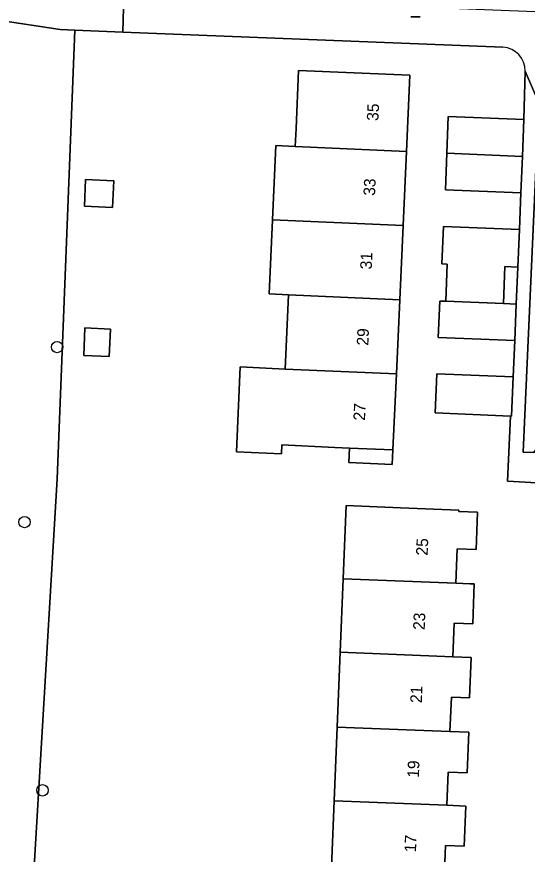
# Model space of a CAD drawing. Extents: x 160732 to 162107, y 387428 to 388479.
# Drawn here: x 161061 to 161104.9, y 387617.3 to 387689.3 of the extents above; entities that cross this region are included whole.
import ezdxf

# ---------------------------------------------------------------- set-up
doc = ezdxf.new("R2010")
doc.units = 0
for name, color, linetype in [('IMGEO_Boom', 7, 'Continuous'), ('IMGEO_Erf', 7, 'Continuous'), ('IMGEO_Lichtmast', 7, 'Continuous'), ('IMGEO_Loofbos', 7, 'Continuous'), ('IMGEO_Pand', 7, 'Continuous'), ('IMGEO_Pand_nummerreeks', 7, 'Continuous'), ('IMGEO_Voetpad_gesloten', 7, 'Continuous'), ('IMGEO_Voetpad_open', 7, 'Continuous')]:
    doc.layers.add(name, color=color, linetype=linetype)

msp = doc.modelspace()

# ---------------------------------------------------------------- linework, layer by layer
at = {"layer": 'IMGEO_Boom'}
for centre in [(161064.489, 387660.932), (161061.691, 387645.887), (161063.23, 387622.821)]:
    msp.add_circle(centre, 0.489, dxfattribs=at)
at = {"layer": 'IMGEO_Erf'}
for points in [[(161102.832, 387686.71), (161070.141, 387688.01), (161066.023, 387688.174), (161064.492, 387649.589), (161061.574, 387600.31), (161066.224, 387600.035), (161108.253, 387598.404), (161108.423, 387604.079), (161105.882, 387604.155), (161106.27, 387612.581), (161106.397, 387617.694), (161106.509, 387620.322), (161106.791, 387626.936), (161107.652, 387647.083)], [(161098.044, 387668.057), (161097.58, 387668.077), (161097.717, 387671.302), (161104.242, 387671.026), (161104.377, 387674.199), (161097.878, 387674.455), (161098.002, 387677.6), (161098.125, 387680.744), (161104.624, 387680.488), (161104.74, 387684.657)], [(161105.739, 387649.265), (161103.227, 387649.406), (161103.478, 387654.999), (161096.992, 387655.271), (161097.133, 387658.641), (161103.703, 387658.365), (161103.85, 387661.493), (161097.271, 387661.76), (161097.397, 387664.884), (161097.915, 387664.863), (161098.044, 387668.057)], [(161088.059, 387615.506), (161088.32, 387621.923), (161088.578, 387628.259), (161088.84, 387634.689), (161089.097, 387641.013), (161089.353, 387647.31), (161094.034, 387647.119), (161099.029, 387646.916), (161099.023, 387646.79), (161100.643, 387646.724), (161100.513, 387643.521), (161098.892, 387643.587), (161098.772, 387640.631), (161099.996, 387640.581), (161100.367, 387640.566), (161100.227, 387637.143), (161098.636, 387637.207), (161098.517, 387634.306), (161100.097, 387634.239), (161099.957, 387630.776), (161098.397, 387630.84), (161098.276, 387627.875), (161099.882, 387627.81), (161099.74, 387624.327), (161098.123, 387624.393), (161098.006, 387621.54), (161099.641, 387621.472), (161099.5, 387618.01), (161097.898, 387618.075), (161097.778, 387615.121)]]:
    msp.add_lwpolyline(points, dxfattribs=at)
for points in [[(161093.951, 387664.997), (161093.665, 387658.615), (161093.373, 387652.085), (161093.317, 387650.837), (161089.577, 387651.004), (161089.633, 387652.252), (161088.378, 387652.308), (161083.821, 387652.512), (161083.787, 387651.757), (161079.912, 387651.931), (161080.239, 387659.217), (161084.113, 387659.043), (161084.399, 387665.424), (161082.722, 387665.499), (161083.009, 387671.88), (161083.296, 387678.26), (161084.97, 387678.185), (161085.039, 387679.726), (161085.262, 387684.721), (161094.815, 387684.294), (161094.522, 387677.756), (161094.237, 387671.378)], [(161069.258, 387672.929), (161066.837, 387673.037), (161066.94, 387675.338), (161069.361, 387675.23)], [(161104.105, 387667.801), (161102.997, 387667.848), (161102.867, 387664.662), (161103.976, 387664.617)], [(161068.969, 387660.117), (161066.774, 387660.215), (161066.879, 387662.573), (161069.074, 387662.475)]]:
    msp.add_lwpolyline(points, close=True, dxfattribs=at)
msp.add_arc((161102.742, 387684.713), 1.999, 358.39113, 87.4159, dxfattribs=at)
at = {"layer": 'IMGEO_Lichtmast'}
for p, q in [((161095.709, 387689.329), (161094.919, 387689.329)), ((161094.919, 387689.329), (161095.709, 387689.329))]:
    msp.add_line(p, q, dxfattribs=at)
at = {"layer": 'IMGEO_Loofbos'}
for points in [[(161066.023, 387688.174), (161064.758, 387688.224), (161059.419, 387689.025)], [(161049.031, 387595.743), (161049.233, 387601.041), (161061.574, 387600.31), (161064.492, 387649.589), (161066.023, 387688.174)]]:
    msp.add_lwpolyline(points, dxfattribs=at)
at = {"layer": 'IMGEO_Pand'}
for points in [[(161094.522, 387677.756), (161094.815, 387684.294), (161085.262, 387684.721), (161085.039, 387679.726), (161084.97, 387678.185)], [(161104.624, 387680.488), (161098.125, 387680.744), (161098.002, 387677.6), (161104.499, 387677.308)], [(161083.009, 387671.88), (161094.237, 387671.378), (161094.522, 387677.756), (161084.97, 387678.185), (161083.296, 387678.26)], [(161104.499, 387677.308), (161098.002, 387677.6), (161097.878, 387674.455), (161104.377, 387674.199)], [(161066.837, 387673.037), (161069.258, 387672.929), (161069.361, 387675.23), (161066.94, 387675.338)], [(161084.399, 387665.424), (161093.951, 387664.997), (161094.237, 387671.378), (161083.009, 387671.88), (161082.722, 387665.499)], [(161104.242, 387671.026), (161097.717, 387671.302), (161097.58, 387668.077), (161098.044, 387668.057), (161097.915, 387664.863), (161102.867, 387664.662), (161102.997, 387667.848), (161104.105, 387667.801)], [(161084.399, 387665.424), (161084.113, 387659.043), (161093.665, 387658.615), (161093.951, 387664.997)], [(161103.976, 387664.617), (161102.867, 387664.662), (161097.915, 387664.863), (161097.397, 387664.884), (161097.271, 387661.76), (161103.85, 387661.493)], [(161069.074, 387662.475), (161066.879, 387662.573), (161066.774, 387660.215), (161068.969, 387660.117)], [(161093.665, 387658.615), (161084.113, 387659.043), (161080.239, 387659.217), (161079.912, 387651.931), (161083.787, 387651.757), (161083.821, 387652.512), (161088.378, 387652.308), (161089.633, 387652.252), (161093.373, 387652.085)], [(161097.133, 387658.641), (161096.992, 387655.271), (161103.478, 387654.999), (161103.562, 387654.995), (161103.703, 387658.365)], [(161093.373, 387652.085), (161089.633, 387652.252), (161089.577, 387651.004), (161093.317, 387650.837)], [(161094.034, 387647.119), (161089.353, 387647.31), (161089.097, 387641.013), (161098.772, 387640.631), (161098.892, 387643.587), (161100.513, 387643.521), (161100.643, 387646.724), (161099.023, 387646.79), (161099.029, 387646.916)], [(161098.772, 387640.631), (161089.097, 387641.013), (161088.84, 387634.689), (161098.517, 387634.306), (161098.636, 387637.207), (161100.227, 387637.143), (161100.367, 387640.566), (161099.996, 387640.581)], [(161098.276, 387627.875), (161098.397, 387630.84), (161099.957, 387630.776), (161100.097, 387634.239), (161098.517, 387634.306), (161088.84, 387634.689), (161088.578, 387628.259)], [(161098.006, 387621.54), (161098.123, 387624.393), (161099.74, 387624.327), (161099.882, 387627.81), (161098.276, 387627.875), (161088.578, 387628.259), (161088.32, 387621.923)], [(161098.006, 387621.54), (161088.32, 387621.923), (161088.059, 387615.506), (161097.778, 387615.121), (161097.898, 387618.075), (161099.5, 387618.01), (161099.641, 387621.472)]]:
    msp.add_lwpolyline(points, close=True, dxfattribs=at)
at = {"layer": 'IMGEO_Voetpad_gesloten'}
msp.add_lwpolyline([(161059.419, 387689.025), (161064.758, 387688.224), (161066.023, 387688.174), (161070.141, 387688.01), (161070.237, 387691.194), (161070.247, 387691.434), (161059.425, 387691.54), (161059.294, 387691.541)], dxfattribs=at)
at = {"layer": 'IMGEO_Voetpad_open'}
for points in [[(161109.863, 387689.573), (161074.673, 387691.013), (161073.682, 387691.053), (161070.237, 387691.194), (161070.141, 387688.01), (161102.832, 387686.71)], [(161109.106, 387651.981), (161105.95, 387652.108), (161105.716, 387652.188), (161105.484, 387651.856), (161104.578, 387651.887), (161105.904, 387681.934), (161104.74, 387684.657), (161104.624, 387680.488), (161104.499, 387677.308), (161104.377, 387674.199), (161104.242, 387671.026), (161104.105, 387667.801), (161103.976, 387664.617), (161103.85, 387661.493), (161103.703, 387658.365), (161103.562, 387654.995), (161103.478, 387654.999), (161103.227, 387649.406), (161105.739, 387649.265)], [(161104.74, 387684.657), (161105.904, 387681.934), (161106.869, 387681.836), (161107.028, 387681.613), (161107.243, 387681.682), (161108.525, 387681.711), (161109.734, 387681.578), (161111.893, 387681.495), (161120.783, 387681.22), (161121.129, 387681.356), (161121.864, 387681.321), (161123, 387681.434)]]:
    msp.add_lwpolyline(points, dxfattribs=at)
msp.add_lwpolyline([(161106.869, 387681.836), (161105.904, 387681.934), (161104.578, 387651.887), (161105.484, 387651.856), (161105.716, 387652.188), (161105.667, 387652.349), (161106.963, 387681.479), (161107.028, 387681.613)], close=True, dxfattribs=at)
msp.add_arc((161102.742, 387684.713), 1.999, 358.39113, 87.4159, dxfattribs=at)

# ---------------------------------------------------------------- texts
at = {"layer": 'IMGEO_Pand_nummerreeks'}
for s, rotation, p in [('35', 87.43658, (161092.117, 387680.361)), ('33', 87.43658, (161091.828, 387673.919)), ('31', 87.43658, (161091.545, 387667.59)), ('29', 87.43658, (161091.252, 387661.035)), ('27', 87.43909, (161090.963, 387654.594)), ('25', 87.75089, (161096.352, 387642.991)), ('23', 87.75089, (161096.1, 387636.592)), ('21', 87.75089, (161095.853, 387630.306)), ('19', 87.75089, (161095.601, 387623.885)), ('17', 87.75089, (161095.35, 387617.487))]:
    msp.add_text(s, height=1, rotation=rotation, dxfattribs=at).set_placement(p)

doc.saveas('drawing.dxf')
